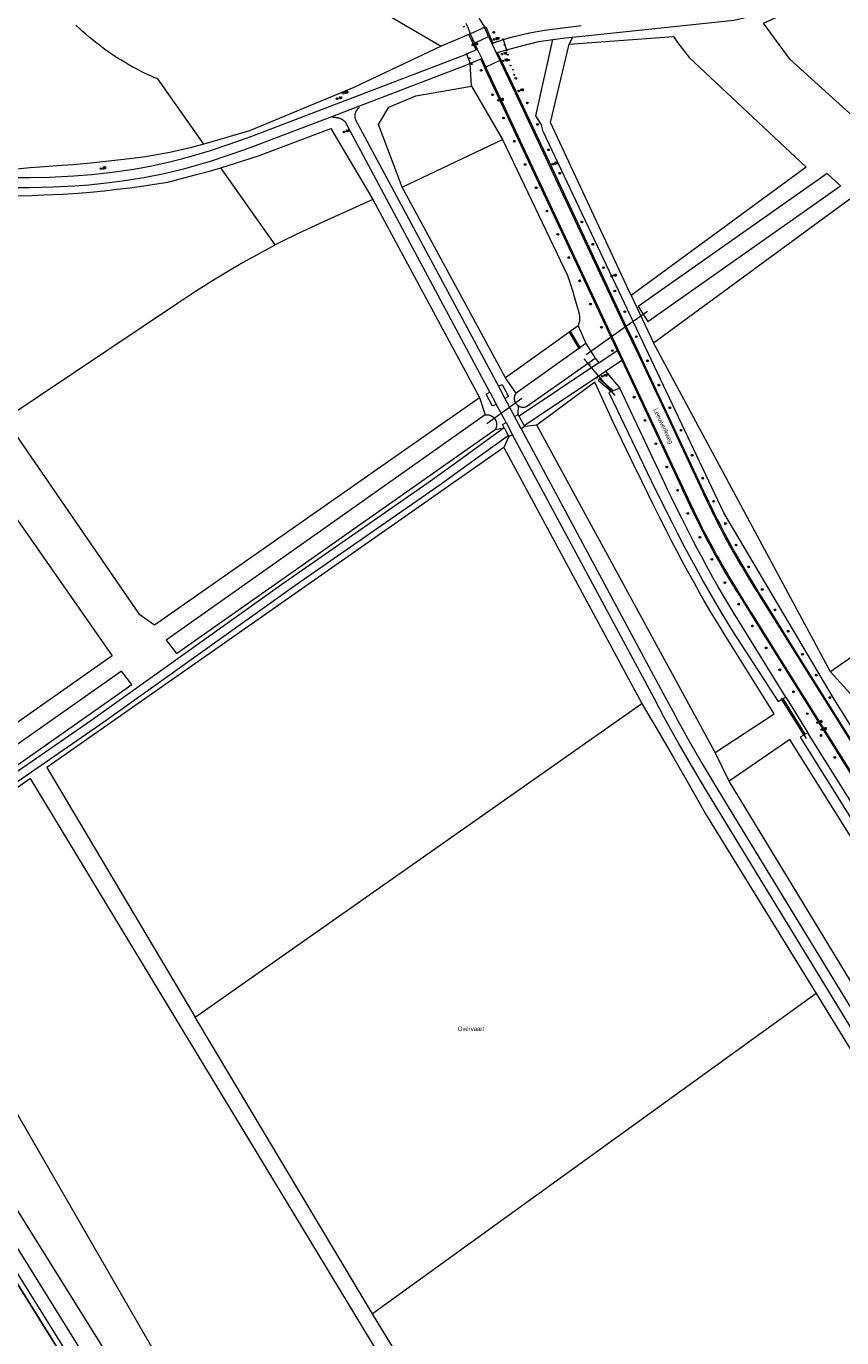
# Model space of a CAD drawing. Header units: metres. Extents: x 138165 to 154469, y 480134 to 494189.
# Tile 327 of 656: x 148399 to 148634, y 483506 to 483884. Entities that reach past the tile are written whole.
import ezdxf

# ---------------------------------------------------------------- set-up
doc = ezdxf.new("R2010")
doc.units = ezdxf.units.M
doc.header["$LTSCALE"] = 0.001
doc.header["$MEASUREMENT"] = 0
for name, color, linetype, lineweight in [('TOP-L-duiker', 7, 'Continuous', 0), ('TOP-L-topo objecten punt', 7, 'Continuous', 0), ('TOP-L-topo objecten vlak', 7, 'Continuous', 0), ('TOP-L-water beschoeiing', 7, 'Continuous', 0), ('TOP-T-topo huisnummering naamgeving', 7, 'Continuous', 0)]:
    doc.layers.add(name, color=color, linetype=linetype, lineweight=lineweight)
doc.styles.add('Style-INTL_ISO', font='INTL_ISO.shx')
doc.styles.add('Style-STANDARD', font='STANDARD.shx')

# ---------------------------------------------------------------- blocks, each defined once
blk = doc.blocks.new('24')
at = {"layer": 'TOP-L-topo objecten punt', "color": 7, "linetype": 'Continuous', "lineweight": 0}
for radius in [0.025, 0.0182, 0.0115, 0.005]:
    blk.add_circle((0, 0), radius, dxfattribs=at)
blk = doc.blocks.new('121')
at = {"layer": 'TOP-L-topo objecten punt', "color": 7, "linetype": 'Continuous', "lineweight": 0}
blk.add_circle((0, 0), 0.025, dxfattribs=at)
at = {"layer": 'TOP-L-topo objecten punt', "color": 7, "linetype": 'Continuous', "lineweight": 0, "style": 'Style-STANDARD'}
blk.add_text('LD', height=0.06, dxfattribs=at).set_placement((0.0483, 0))
blk = doc.blocks.new('10')
at = {"layer": 'TOP-L-topo objecten punt', "linetype": 'Continuous', "lineweight": 0}
blk.add_circle((0, 0), 0.0125, dxfattribs=at)
blk = doc.blocks.new('16')
at = {"layer": 'TOP-L-topo objecten punt', "color": 7, "linetype": 'Continuous', "lineweight": 0}
blk.add_circle((0, 0), 0.025, dxfattribs=at)
at = {"layer": 'TOP-L-topo objecten punt', "color": 7, "linetype": 'Continuous', "lineweight": 0, "style": 'Style-STANDARD'}
blk.add_text('LM', height=0.06, dxfattribs=at).set_placement((0.0483, 0))
blk = doc.blocks.new('11')
at = {"layer": 'TOP-L-topo objecten punt', "color": 7, "linetype": 'Continuous', "lineweight": 0}
blk.add_circle((0, 0), 0.025, dxfattribs=at)
at = {"layer": 'TOP-L-topo objecten punt', "color": 7, "linetype": 'Continuous', "lineweight": 0, "style": 'Style-STANDARD'}
blk.add_text('AB', height=0.06, dxfattribs=at).set_placement((0.0483, 0))
blk = doc.blocks.new('14')
at = {"layer": 'TOP-L-topo objecten punt', "color": 7, "linetype": 'Continuous', "lineweight": 0}
blk.add_circle((0, 0), 0.025, dxfattribs=at)
at = {"layer": 'TOP-L-topo objecten punt', "color": 7, "linetype": 'Continuous', "lineweight": 0, "style": 'Style-STANDARD'}
blk.add_text('VB', height=0.06, dxfattribs=at).set_placement((0.0483, 0))

msp = doc.modelspace()

# ---------------------------------------------------------------- linework, layer by layer
at = {"layer": 'TOP-L-duiker', "flags": 128}
for points in [[(148560.14, 483789.28), (148570.76, 483796.94), (148577.79, 483801.83)], [(148559.51, 483788.03), (148568.43, 483777.5)], [(148531.53, 483769.41), (148541.62, 483776.7)], [(148616.27, 483690.22), (148623.53, 483678.62)]]:
    msp.add_lwpolyline(points, dxfattribs=at)
at = {"layer": 'TOP-L-topo objecten vlak', "flags": 128}
for points in [[(148556.22, 483880.8), (148602.69, 483885.7), (148604.84, 483886.1), (148610.75, 483887.63), (148616.47, 483889.78), (148719.92, 483937.84)], [(148618.91, 483874.3), (148611.26, 483884.84), (148671.66, 483912.36), (148672.54, 483912.34), (148678, 483910.02), (148690.72, 483890.72), (148643.66, 483857.16), (148641.62, 483855.88), (148639.12, 483856.12), (148618.91, 483874.3)], [(148533.12, 483904.91), (148532.71, 483904.69), (148531.87, 483904.17), (148531.13, 483903.6), (148530.67, 483903.19), (148529.99, 483902.42), (148529.14, 483901.11), (148528.55, 483899.93), (148528.07, 483898.68), (148527.76, 483897.58), (148527.5, 483896.19), (148527.4, 483894.78), (148527.41, 483893.8), (148527.45, 483892.72), (148527.57, 483891.62), (148527.8, 483890.33), (148528.01, 483889.49), (148528.27, 483888.64), (148528.63, 483887.66), (148529.18, 483886.45), (148529.58, 483885.69), (148530.82, 483883.62)], [(148449.97, 483849.92), (148436.65, 483868.71), (148435.58, 483869.17), (148434.66, 483869.58), (148433.87, 483869.94), (148432.88, 483870.41), (148431.91, 483870.89), (148431.21, 483871.24), (148430.3, 483871.72), (148429.48, 483872.16), (148429.02, 483872.42), (148428.65, 483872.62), (148427.81, 483873.11), (148427.26, 483873.43), (148426.12, 483874.11), (148425.99, 483874.2), (148425.29, 483874.63), (148424.42, 483875.19), (148423.36, 483875.9), (148422.53, 483876.46), (148421.82, 483876.96), (148420.93, 483877.6), (148419.84, 483878.41), (148418.8, 483879.22), (148417.75, 483880.06), (148416.89, 483880.77), (148415.82, 483881.68), (148415, 483882.41), (148414.1, 483883.23), (148413.08, 483884.18)], [(148503.33, 483886.95), (148518.31, 483878.17)], [(148525.46, 483884.83), (148525.94, 483883.85), (148526.05, 483883.62), (148526.7, 483881.73)], [(148526.7, 483881.73), (148530.82, 483883.62)], [(148530.82, 483883.62), (148531.18, 483883.78), (148533.25, 483879.07)], [(148532.01, 483880.97), (148530.82, 483883.62)], [(148536.26, 483880.05), (148539.33, 483880.93), (148543.8, 483882.04), (148548.12, 483882.75), (148558.7, 483884.08)], [(148526.32, 483881.57), (148518.31, 483878.17)], [(148526.7, 483881.73), (148526.69, 483881.72), (148526.32, 483881.57)], [(148528.47, 483877.09), (148526.32, 483881.57)], [(148526.7, 483881.73), (148527.97, 483879.08)], [(148527.97, 483879.08), (148532.01, 483880.97)], [(148532.01, 483880.97), (148532.91, 483878.95)], [(148533.25, 483879.07), (148536.26, 483880.05)], [(148536.26, 483880.05), (148537.14, 483877.12)], [(148537.14, 483877.12), (148538.24, 483877.44), (148546.39, 483879.47), (148550.5, 483880.06)], [(148833.41, 483367.4), (148772.34, 483464.68), (148697.49, 483584.48), (148631.31, 483690.49), (148599.85, 483743.65), (148547.78, 483853.53), (148547.31, 483855.54), (148545.61, 483858.1), (148550.5, 483880.06)], [(148550.5, 483880.06), (148554.05, 483880.58), (148556.22, 483880.8)], [(148555.25, 483878.71), (148585.35, 483880.92), (148586.45, 483879.22), (148589.82, 483874.86), (148623.59, 483843.29), (148573.14, 483806.36)], [(148556.22, 483880.8), (148555.25, 483878.71)], [(148518.31, 483878.17), (148493.22, 483866.21), (148463.11, 483853.77), (148449.97, 483849.92)], [(148525.66, 483875.86), (148525.6, 483876), (148528.47, 483877.09)], [(148528.86, 483877.23), (148527.97, 483879.08)], [(148528.86, 483877.23), (148528.47, 483877.09)], [(148530.12, 483874.54), (148528.94, 483877.06), (148528.86, 483877.23)], [(148533.25, 483879.07), (148532.91, 483878.95)], [(148532.91, 483878.95), (148532.93, 483878.92), (148534.21, 483876.22)], [(148534.63, 483876.33), (148534.21, 483876.22)], [(148534.21, 483876.22), (148534.33, 483875.98), (148535.26, 483874.02)], [(148534.63, 483876.33), (148537.14, 483877.12)], [(148647.97, 483659.99), (148620.33, 483704.14), (148610.83, 483719.33), (148610.24, 483720.29), (148609.65, 483721.24), (148609.06, 483722.2), (148608.57, 483723.01), (148607.98, 483723.97), (148607.5, 483724.77), (148607.01, 483725.57), (148606.43, 483726.54), (148605.95, 483727.34), (148605.38, 483728.31), (148604.81, 483729.28), (148604.24, 483730.26), (148603.77, 483731.07), (148603.2, 483732.04), (148602.64, 483733.02), (148602.13, 483733.91), (148601.6, 483734.89), (148601.08, 483735.86), (148600.56, 483736.84), (148600.05, 483737.82), (148599.54, 483738.8), (148599.03, 483739.78), (148598.53, 483740.77), (148598.03, 483741.76), (148597.53, 483742.74), (148597.04, 483743.73), (148596.55, 483744.73), (148596.06, 483745.72), (148595.58, 483746.71), (148595.1, 483747.71), (148594.62, 483748.71), (148594.1, 483749.82), (148576.77, 483786.68), (148573.84, 483793), (148571.16, 483798.44), (148550.31, 483843.14), (148538.19, 483868.76), (148534.63, 483876.33)], [(148573.14, 483806.36), (148549.82, 483856.19), (148555.25, 483878.71)], [(148395.01, 483840.34), (148399.63, 483840.32), (148405.42, 483840.44), (148412.51, 483840.84), (148417.57, 483841.23), (148423.53, 483841.85), (148429.79, 483842.71), (148434.97, 483843.71), (148439.71, 483844.77), (148443.51, 483845.72), (148446.95, 483846.66), (148451.9, 483848.14), (148457.57, 483850.01), (148463.75, 483852.24), (148525.66, 483875.86)], [(148526.75, 483873.17), (148524.92, 483872.44), (148494.5, 483860.77)], [(148525.66, 483875.86), (148526.75, 483873.17)], [(148529.77, 483874.38), (148526.75, 483873.17)], [(148527.13, 483866.64), (148526.75, 483873.17)], [(148530.12, 483874.54), (148529.77, 483874.38)], [(148529.77, 483874.38), (148531.07, 483871.5), (148555.95, 483818.52), (148566.71, 483795.52), (148569.08, 483790.48)], [(148531.24, 483872.15), (148530.32, 483874.11), (148530.12, 483874.54)], [(148535.26, 483874.02), (148531.24, 483872.15)], [(148535.26, 483874.02), (148540.56, 483862.9), (148549.91, 483843.02), (148571.1, 483797.67), (148573.3, 483793.17), (148575.04, 483789.56), (148582.69, 483773.25), (148592.87, 483751.51), (148593.3, 483750.58), (148593.74, 483749.64), (148594.18, 483748.71), (148594.62, 483747.78), (148595.06, 483746.85), (148595.51, 483745.93), (148596.03, 483744.85), (148596.48, 483743.92), (148596.94, 483743), (148597.39, 483742.08), (148597.85, 483741.16), (148598.78, 483739.32), (148599.72, 483737.49), (148600.22, 483736.52), (148600.88, 483735.33), (148601.46, 483734.3), (148602.12, 483733.12), (148602.71, 483732.09), (148603.3, 483731.07), (148603.98, 483729.9), (148604.66, 483728.73), (148605.26, 483727.71), (148605.87, 483726.69), (148606.56, 483725.53), (148607.26, 483724.37), (148607.88, 483723.36), (148608.59, 483722.2), (148609.21, 483721.2), (148609.92, 483720.05), (148610.56, 483719.04), (148619.58, 483704.59), (148648.78, 483657.98)], [(148639.76, 483663.8), (148617.44, 483699.46), (148607.89, 483714.73), (148607.26, 483715.74), (148606.63, 483716.75), (148606, 483717.76), (148605.27, 483718.94), (148603.93, 483721.14), (148603.21, 483722.33), (148602.59, 483723.35), (148601.98, 483724.37), (148601.37, 483725.39), (148600.67, 483726.59), (148600.06, 483727.61), (148599.46, 483728.64), (148598.76, 483729.84), (148598.16, 483730.87), (148597.56, 483731.92), (148597.18, 483732.6), (148596.81, 483733.28), (148596.14, 483734.52), (148595.78, 483735.2), (148595.42, 483735.88), (148594.7, 483737.25), (148594, 483738.63), (148593.7, 483739.2), (148593.36, 483739.89), (148593.02, 483740.58), (148592.67, 483741.28), (148592.33, 483741.97), (148592.05, 483742.55), (148586.49, 483754.31), (148567.1, 483795.66), (148556.33, 483818.64), (148531.24, 483872.15)], [(148507.08, 483837.58), (148500.3, 483855.59), (148503.26, 483860.57), (148511.09, 483863.84), (148527.13, 483866.64)], [(148527.13, 483866.64), (148535.98, 483851.25)], [(148487.02, 483857.92), (148464.76, 483849.43), (148461.41, 483848.19), (148456.91, 483846.63), (148451.81, 483844.98), (148447.76, 483843.76), (148444.09, 483842.75), (148438.5, 483841.39), (148432.68, 483840.22), (148430.19, 483839.8), (148426.55, 483839.25), (148422.63, 483838.75), (148416.8, 483838.16), (148412.67, 483837.86), (148406.51, 483837.5), (148399.62, 483837.35), (148394.89, 483837.39)], [(148494.5, 483860.77), (148487.02, 483857.92)], [(148532.36, 483778.48), (148490.79, 483856.22), (148490.73, 483856.28), (148490.65, 483856.36), (148490.56, 483856.45), (148490.44, 483856.55), (148490.37, 483856.61), (148490.3, 483856.67), (148490.17, 483856.77), (148490.07, 483856.84), (148489.98, 483856.9), (148489.89, 483856.96), (148489.77, 483857.02), (148489.6, 483857.11), (148489.5, 483857.17), (148489.37, 483857.22), (148489.21, 483857.29), (148489.14, 483857.32), (148489.03, 483857.35), (148488.86, 483857.41), (148488.69, 483857.46), (148488.61, 483857.47), (148488.47, 483857.51), (148488.34, 483857.53), (148488.23, 483857.54), (148488.13, 483857.56), (148488.02, 483857.57), (148487.84, 483857.58), (148487.73, 483857.58), (148487.62, 483857.58), (148487.51, 483857.58), (148487.42, 483857.58), (148487.3, 483857.57), (148487.21, 483857.56), (148487.02, 483857.92)], [(148494.5, 483860.77), (148494.63, 483860.37), (148494.54, 483860.3), (148494.48, 483860.25), (148494.41, 483860.18), (148494.32, 483860.1), (148494.23, 483860.01), (148494.17, 483859.94), (148494.1, 483859.86), (148494.01, 483859.74), (148493.95, 483859.65), (148493.87, 483859.53), (148493.85, 483859.49), (148493.79, 483859.37), (148493.75, 483859.3), (148493.72, 483859.23), (148493.67, 483859.11), (148493.64, 483859.04), (148493.59, 483858.89), (148493.55, 483858.75), (148493.52, 483858.62), (148493.5, 483858.48), (148493.49, 483858.42), (148493.48, 483858.29), (148493.47, 483858.22), (148493.47, 483858.12), (148493.47, 483858.01), (148493.47, 483857.91), (148493.48, 483857.83), (148493.49, 483857.73), (148493.49, 483857.67), (148493.51, 483857.57), (148493.53, 483857.45), (148493.57, 483857.31), (148493.58, 483857.26), (148493.61, 483857.16), (148534.84, 483780.17)], [(148454.8, 483843.11), (148465.69, 483846.59), (148486.52, 483854.42), (148498.66, 483834)], [(148449.97, 483849.92), (148446, 483848.88), (148440.17, 483847.57), (148434.15, 483846.46), (148432.5, 483846.19), (148429.4, 483845.75), (148425.17, 483845.29), (148418.28, 483844.55), (148412.39, 483843.93), (148408.89, 483843.74), (148403.97, 483843.42), (148399.92, 483843.1), (148395.1, 483842.67), (148392.08, 483842.84), (148387.65, 483843.13), (148383.07, 483843.5), (148377.15, 483844.07)], [(148507.08, 483837.58), (148535.98, 483851.25)], [(148535.98, 483851.25), (148554.8, 483812.08), (148555.34, 483810.42), (148555.64, 483809.48), (148556.17, 483807.76), (148556.68, 483806.07), (148557.29, 483803.98), (148557.83, 483802.05), (148557.95, 483801.68), (148558.12, 483801), (148558.22, 483800.31), (148558.24, 483799.61), (148558.19, 483798.92), (148558.07, 483798.23), (148557.88, 483797.56)], [(148375.92, 483836.47), (148385.78, 483835.4), (148388.3, 483835.25), (148393.4, 483835.09), (148396.4, 483835.07), (148400.45, 483835.14), (148403.87, 483835.29), (148409.32, 483835.48), (148413.76, 483835.76), (148417.22, 483836.07), (148421.32, 483836.52), (148424.13, 483836.84), (148428.63, 483837.39), (148433.35, 483838.04), (148435.73, 483838.39), (148439.54, 483838.99), (148443.14, 483839.9), (148447.86, 483841.16), (148451.59, 483842.19), (148454.8, 483843.11)], [(148470.55, 483820.89), (148454.8, 483843.11)], [(148633.46, 483837.94), (148629.65, 483841.49), (148575.16, 483803.18), (148577.88, 483798.84), (148633.46, 483837.94)], [(148536.94, 483782.59), (148507.08, 483837.58)], [(148498.66, 483834), (148484.62, 483827.65), (148478.35, 483824.78), (148473.19, 483822.26), (148470.55, 483820.89)], [(148498.66, 483834), (148529.42, 483776.9)], [(148579.52, 483792.71), (148636.17, 483834.17), (148680.07, 483791.88), (148690.71, 483780.92), (148708.65, 483752.42), (148630.54, 483697.87)], [(148392.55, 483770.78), (148442.33, 483804.08), (148447.57, 483807.58), (148453.18, 483811.12), (148457.99, 483814.02), (148460.12, 483815.25), (148466.24, 483818.65), (148470.55, 483820.89)], [(148573.14, 483806.36), (148579.52, 483792.71)], [(148557.88, 483797.56), (148536.94, 483782.59)], [(148557.88, 483797.56), (148560.04, 483792.46)], [(148558.42, 483791.3), (148555.76, 483795.82), (148555.33, 483795.56), (148558.01, 483791.01)], [(148558.01, 483791.01), (148539.99, 483778.17)], [(148558.01, 483791.01), (148558.42, 483791.3)], [(148560.04, 483792.46), (148558.42, 483791.3)], [(148560.04, 483792.46), (148562.7, 483788.22)], [(148563.77, 483786.93), (148569.08, 483790.48)], [(148569.08, 483790.48), (148570.41, 483787.64)], [(148630.54, 483697.87), (148579.52, 483792.71)], [(148540.64, 483774.51), (148540.87, 483774.38), (148541.12, 483774.27), (148541.37, 483774.19), (148541.63, 483774.14), (148541.89, 483774.11), (148542.15, 483774.12), (148542.42, 483774.15), (148542.68, 483774.21), (148542.93, 483774.29), (148562.7, 483788.22)], [(148563.77, 483786.93), (148540.81, 483771.58)], [(148562.7, 483788.22), (148563.77, 483786.93)], [(148565.76, 483784.53), (148570.41, 483787.64)], [(148570.41, 483787.64), (148578.29, 483770.87), (148587.6, 483751.02), (148588.2, 483749.68), (148588.76, 483748.48), (148589.32, 483747.28), (148589.94, 483745.95), (148590.51, 483744.75), (148591.15, 483743.43), (148591.8, 483742.11), (148592.39, 483740.92), (148592.99, 483739.74), (148593.66, 483738.43), (148594.33, 483737.12), (148594.95, 483735.95), (148595.57, 483734.78), (148596.26, 483733.48), (148596.96, 483732.19), (148597.61, 483731.02), (148598, 483730.33), (148598.72, 483729.06), (148599.45, 483727.8), (148599.85, 483727.11), (148600.25, 483726.43), (148600.65, 483725.75), (148601.47, 483724.39), (148602.23, 483723.15), (148602.58, 483722.58), (148603, 483721.91), (148603.42, 483721.23), (148603.81, 483720.63), (148609.19, 483711.92), (148617.95, 483697.92), (148638.36, 483665.34)], [(148539.99, 483778.17), (148536.94, 483782.59)], [(148542.29, 483768.83), (148565.76, 483784.53)], [(148567.91, 483778.86), (148563.9, 483782.32), (148563.58, 483781.94), (148567.4, 483778.64)], [(148565.76, 483784.53), (148569.8, 483779.66)], [(148534.21, 483775.01), (148533.13, 483774.43), (148531.29, 483777.92), (148532.36, 483778.48)], [(148532.36, 483778.48), (148534.21, 483775.01)], [(148534.84, 483780.17), (148535.92, 483780.71), (148537.75, 483777.2), (148536.7, 483776.66)], [(148534.84, 483780.17), (148536.7, 483776.66)], [(148540.64, 483774.51), (148540.43, 483774.66), (148540.23, 483774.84), (148540.05, 483775.03), (148539.89, 483775.24), (148539.76, 483775.47), (148539.65, 483775.71), (148539.57, 483775.96), (148539.51, 483776.22), (148539.48, 483776.48), (148539.48, 483776.75), (148539.5, 483777.01), (148539.55, 483777.27), (148539.63, 483777.52), (148539.74, 483777.77), (148539.87, 483777.99), (148539.99, 483778.17)], [(148597.32, 483674.61), (148614.33, 483685.73), (148600.35, 483708.02), (148597.96, 483711.95), (148596.1, 483715.07), (148594.17, 483718.37), (148592.91, 483720.57), (148591.32, 483723.39), (148589.42, 483726.81), (148587.95, 483729.53), (148586.23, 483732.76), (148584.74, 483735.65), (148583.16, 483738.74), (148581.48, 483742.07), (148579.45, 483746.12), (148577.9, 483749.22), (148576.16, 483752.77), (148573.01, 483759.24), (148570.52, 483764.44), (148568.15, 483769.46), (148565.84, 483774.42), (148562.65, 483781.39), (148545.91, 483768.99)], [(148567.4, 483778.64), (148566.7, 483778.34), (148579.98, 483750.66), (148581.33, 483747.91), (148583.37, 483743.83), (148584.61, 483741.36), (148586.38, 483737.91), (148588.42, 483733.96), (148591.52, 483728.19), (148593.91, 483723.88), (148596.34, 483719.62), (148599.17, 483714.79), (148600.96, 483711.81), (148602.5, 483709.3), (148615.45, 483689.33), (148616.47, 483689.9)], [(148567.91, 483778.86), (148567.4, 483778.64)], [(148569.8, 483779.66), (148567.91, 483778.86)], [(148617.66, 483690.56), (148605.12, 483710.94), (148602.58, 483715.01), (148600.29, 483718.8), (148598.23, 483722.33), (148596.67, 483725.08), (148594.9, 483728.27), (148593.55, 483730.78), (148592.37, 483733.02), (148591.02, 483735.64), (148589.46, 483738.69), (148587.69, 483742.19), (148586.21, 483745.15), (148584.76, 483748.09), (148583.62, 483750.43), (148582.8, 483752.12), (148569.8, 483779.66)], [(148392.55, 483770.78), (148431.24, 483714.59), (148435.69, 483711.38), (148529.42, 483776.9)], [(148529.42, 483776.9), (148531.02, 483771.93)], [(148537.05, 483769.7), (148534.21, 483775.01)], [(148536.7, 483776.66), (148539.52, 483771.44)], [(148540.57, 483772.02), (148540.64, 483774.51)], [(148531.02, 483771.93), (148439.06, 483707.04), (148442.02, 483703.2), (148533.94, 483767.75)], [(148531.02, 483771.93), (148531.21, 483771.96), (148531.5, 483771.97), (148531.8, 483771.96), (148532.09, 483771.91), (148532.37, 483771.83), (148532.65, 483771.73), (148532.91, 483771.59), (148533.16, 483771.43), (148533.39, 483771.25), (148533.59, 483771.04), (148533.78, 483770.81), (148533.94, 483770.57), (148534.07, 483770.3), (148534.18, 483770.03), (148534.26, 483769.74), (148534.3, 483769.45), (148534.32, 483769.16), (148534.3, 483768.86), (148534.26, 483768.57), (148534.18, 483768.29), (148534.07, 483768.01), (148533.94, 483767.75)], [(148539.52, 483771.44), (148540.57, 483772.02)], [(148541.38, 483767.94), (148539.52, 483771.44)], [(148540.81, 483771.58), (148540.57, 483772.02)], [(148542.29, 483768.83), (148540.81, 483771.58)], [(148536.51, 483768.18), (148522.05, 483757.69), (148514.64, 483752.32), (148472.41, 483723.05), (148417.42, 483683.73), (148380.89, 483658.55), (148344.64, 483634.51), (148342.21, 483632.76)], [(148533.94, 483767.75), (148536.51, 483768.18)], [(148536.51, 483768.18), (148535.99, 483769.16), (148537.05, 483769.7)], [(148536.51, 483768.18), (148537.65, 483766.01)], [(148537.05, 483769.7), (148538.92, 483766.2)], [(148542.44, 483768.55), (148541.38, 483767.94)], [(148541.38, 483767.94), (148582.31, 483691.67), (148585.66, 483685.48), (148586.39, 483684.14), (148589.86, 483677.93), (148593.52, 483671.58), (148596.94, 483665.8), (148600.34, 483660.21), (148743.36, 483425.79)], [(148542.44, 483768.55), (148542.29, 483768.83)], [(148545.91, 483768.99), (148542.44, 483768.55)], [(148597.32, 483674.61), (148545.91, 483768.99)], [(148366.42, 483690.26), (148367.02, 483695.65), (148366.57, 483699.54), (148365.07, 483704.48), (148362.83, 483708.07), (148359.84, 483710.46), (148355.5, 483712.11), (148343.54, 483714.65), (148329.92, 483718.54), (148319.6, 483722.43), (148380.97, 483763.41), (148423.49, 483702.47), (148347.65, 483649.2), (148350.42, 483657.63), (148354.01, 483664.66), (148357.59, 483671.4), (148361.04, 483677.54), (148364.18, 483683.82), (148366.42, 483690.26)], [(148342.21, 483632.76), (148343.49, 483630.71), (148348.38, 483634.23), (148384.62, 483658.27), (148421.16, 483683.44), (148476.15, 483722.77), (148518.38, 483752.03), (148525.79, 483757.41), (148537.65, 483766.01)], [(148537.82, 483765.69), (148536.44, 483762.47)], [(148537.65, 483766.01), (148537.82, 483765.69)], [(148538.92, 483766.2), (148537.82, 483765.69)], [(148740.84, 483424.25), (148594.8, 483663.61), (148591.72, 483668.78), (148589.84, 483672), (148586.69, 483677.5), (148584.58, 483681.28), (148582.67, 483684.74), (148579.71, 483690.25), (148538.92, 483766.2)], [(148536.44, 483762.47), (148404.74, 483670.28), (148447.45, 483598.4)], [(148536.44, 483762.47), (148576.16, 483688.7)], [(148672.18, 483090.39), (148613.26, 483184.77), (148613.82, 483192.06), (148611.86, 483197.25), (148608.46, 483201.59), (148602.9, 483204.47), (148597.65, 483206.08), (148596.06, 483212.47), (148420.94, 483492.12), (148294.48, 483695.61)], [(148345.08, 483641.02), (148344.96, 483640.94), (148347.52, 483636.72), (148347.76, 483636.94), (148429.22, 483694.24), (148426.24, 483698.1), (148345.08, 483641.02)], [(148630.54, 483697.87), (148637.09, 483690.69)], [(148779.31, 482906.07), (148611.09, 483176.29), (148610.29, 483177.59), (148609.36, 483180.76), (148609.23, 483184.22), (148609.92, 483190.91), (148609.27, 483193.95), (148606.53, 483197.65), (148604.77, 483199.58), (148600.86, 483201.12), (148594.75, 483203.58), (148593.58, 483204.42), (148592.84, 483205.62), (148416.19, 483489.41), (148289.18, 483693.15)], [(148289.18, 483693.15), (148416.19, 483489.41), (148592.84, 483205.62)], [(148594.23, 483206.77), (148417.64, 483490.23), (148290.65, 483693.96)], [(148447.45, 483598.4), (148576.16, 483688.7)], [(148576.16, 483688.7), (148578.57, 483684.66), (148579.62, 483682.89), (148582.91, 483677.29), (148585.4, 483673.02), (148588.29, 483668.01), (148591.86, 483661.76), (148594.58, 483656.95), (148626.4, 483605.17)], [(148616.47, 483689.9), (148616.91, 483690.14)], [(148616.47, 483689.9), (148622.88, 483679.62)], [(148616.91, 483690.14), (148617.66, 483690.56)], [(148623.31, 483679.88), (148616.91, 483690.14)], [(148617.66, 483690.56), (148624.04, 483680.32)], [(148622.88, 483679.62), (148621.84, 483679), (148818.92, 483364.2)], [(148623.31, 483679.88), (148622.88, 483679.62)], [(148624.04, 483680.32), (148623.31, 483679.88)], [(148818.92, 483364.2), (148821.28, 483365.38), (148624.04, 483680.32)], [(148795.51, 483346.84), (148805.86, 483350.2), (148818, 483359.42), (148814.63, 483366.37), (148730.76, 483500), (148618.8, 483678.39), (148601.35, 483666.36)], [(148601.35, 483666.36), (148597.32, 483674.61)], [(148399.96, 483667.17), (148357.44, 483637.44), (148435.55, 483502.22), (148544.64, 483326.04), (148581.06, 483368.04), (148399.96, 483667.17)], [(148795.51, 483346.84), (148601.35, 483666.36)], [(148596.22, 483221.99), (148331.66, 483646.05)], [(148626.4, 483605.17), (148498.54, 483512.83)], [(148626.4, 483605.17), (148719.43, 483453.82)], [(148498.54, 483512.83), (148447.45, 483598.4)], [(148719.43, 483453.82), (148584.73, 483371.16), (148498.54, 483512.83)]]:
    msp.add_lwpolyline(points, dxfattribs=at)
at = {"layer": 'TOP-L-water beschoeiing', "flags": 128}
msp.add_lwpolyline([(148416.19, 483489.41), (148289.18, 483693.15)], dxfattribs=at)

# ---------------------------------------------------------------- block references
at = {"layer": 'TOP-L-topo objecten punt', "xscale": 10, "yscale": 10, "zscale": 10}
for name, p in [('10', (148524.93, 483883.78)), ('24', (148533.52, 483882.14)), ('16', (148533.63, 483880.12)), ('10', (148536.17, 483880.18)), ('10', (148526.02, 483876.06)), ('14', (148527.47, 483878.52)), ('14', (148535.88, 483875.88)), ('10', (148536.63, 483878.55)), ('10', (148537.19, 483876.94)), ('10', (148526.61, 483874.7)), ('10', (148527.22, 483873.02)), ('14', (148536.15, 483873.88)), ('10', (148537.56, 483875.67)), ('10', (148537.95, 483874.17)), ('10', (148538.35, 483872.59)), ('24', (148529.88, 483871.2)), ('10', (148538.97, 483871.4)), ('10', (148539.43, 483869.89)), ('24', (148539.84, 483868.91)), ('121', (148490.1, 483864.63)), ('11', (148540.68, 483865.26)), ('14', (148540.68, 483865.26)), ('11', (148488.34, 483863.01)), ('24', (148533.15, 483864.18)), ('14', (148534.88, 483862.55)), ('24', (148543.2, 483861.82)), ('24', (148536.29, 483857.47)), ('11', (148490.36, 483853.47)), ('24', (148546.13, 483855.61)), ('24', (148539.43, 483850.77)), ('24', (148549.26, 483848.31)), ('121', (148420.33, 483842.86)), ('24', (148542.57, 483844.06)), ('16', (148550.55, 483844.19)), ('24', (148552.52, 483841.54)), ('24', (148545.7, 483837.36)), ('24', (148548.84, 483830.66)), ('24', (148558.89, 483827.52)), ('24', (148551.98, 483823.95)), ('24', (148562.05, 483821.09)), ('24', (148555.12, 483817.25)), ('24', (148565.15, 483814.34)), ('11', (148567.5, 483811.91)), ('24', (148558.26, 483810.54)), ('24', (148568.41, 483807.6)), ('24', (148561.4, 483803.84)), ('24', (148571.26, 483801.66)), ('24', (148564.54, 483797.13)), ('24', (148574.6, 483794.46)), ('24', (148567.68, 483790.43)), ('10', (148561.09, 483786.52)), ('24', (148577.8, 483787.51)), ('10', (148563.21, 483782.6)), ('11', (148564.77, 483783.03)), ('24', (148581.08, 483780.51)), ('24', (148573.96, 483777.02)), ('24', (148584.24, 483773.97)), ('24', (148577.09, 483770.32)), ('24', (148587.46, 483767.5)), ('24', (148580.23, 483763.61)), ('24', (148590.67, 483760.29)), ('24', (148583.37, 483756.91)), ('24', (148593.73, 483753.67)), ('24', (148586.51, 483750.2)), ('24', (148589.45, 483743.51)), ('24', (148596.89, 483746.99)), ('24', (148600.25, 483740.61)), ('24', (148592.91, 483736.66)), ('24', (148603.32, 483734.41)), ('24', (148596.37, 483730.28)), ('24', (148606.97, 483728.1)), ('24', (148600.11, 483723.58)), ('24', (148610.87, 483721.59)), ('24', (148604.1, 483717.38)), ('24', (148614.57, 483715.71)), ('24', (148608.05, 483711.07)), ('24', (148618.38, 483709.56)), ('24', (148612.01, 483704.76)), ('24', (148622.5, 483702.95)), ('24', (148615.97, 483698.45)), ('24', (148626.45, 483696.94)), ('24', (148619.92, 483692.14)), ('24', (148630.39, 483690.46)), ('24', (148623.88, 483685.83)), ('121', (148626.77, 483683.26)), ('24', (148627.84, 483679.52)), ('121', (148628.05, 483681.24)), ('24', (148631.8, 483673.2))]:
    msp.add_blockref(name, p, dxfattribs=at)

# ---------------------------------------------------------------- texts
at = {"layer": 'TOP-T-topo huisnummering naamgeving', "style": 'Style-INTL_ISO'}
msp.add_text('Leeuwerikweg', height=1.25, rotation=295.2, dxfattribs=at).set_placement((148579.46, 483773.4))
msp.add_text('Overvaart', height=1.25, dxfattribs=at).set_placement((148523.14, 483594.38))

doc.saveas('drawing.dxf')
